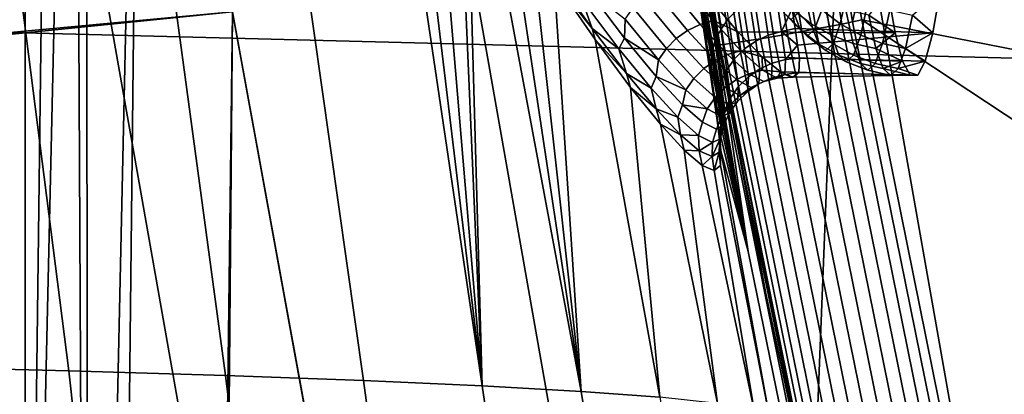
# Model space of a CAD drawing. Header units: metres. Extents: x -248 to 28, y -28 to 28.
# Tile 296 of 507: x -25.939 to -24.092, y -4.696 to -3.992. Entities that reach past the tile are written whole.
import ezdxf

# ---------------------------------------------------------------- set-up
doc = ezdxf.new("R2010")
doc.units = ezdxf.units.M
doc.layers.add('solid_10_061_053_XXX', color=7, linetype='CONTINUOUS')

msp = doc.modelspace()

# ---------------------------------------------------------------- linework, layer by layer
at = {"layer": 'solid_10_061_053_XXX'}
for points in [[(-25.847754, 0, 118), (-25.958496, 6.783886, 118), (-25.958523, -6.783794, 118), (-25.81197, -7.270962, 118)], [(-25.928814, 6.37072, 25), (-25.928814, -6.37072, 25), (-26.082338, -5.709965, 25)], [(-26.082338, 5.709965, 25), (-25.928814, 6.37072, 25), (-26.082338, -5.709965, 25)], [(-25.928814, 6.37072, 25), (-25.847794, 0, 25), (-25.847754, 0, 25), (-25.928814, -6.37072, 25)], [(-25.847754, 0, 25), (-25.813505, -1.33007, 25), (-25.928814, -6.37072, 25)], [(-25.813505, -1.33007, 118), (-25.847754, 0, 118), (-25.81197, -7.270962, 118)], [(26.194759, -4.010514, -9.8), (-26.364351, -2.677873, -9.8), (-26.466129, -1.339522, -9.8), (26.364359, -2.677795, -9.8)], [(-25.710732, -2.657897, 25), (-25.758411, -7.028092, 25), (-25.928814, -6.37072, 25), (-25.813505, -1.33007, 25)], [(-25.710732, -2.657897, 118), (-25.813505, -1.33007, 118), (-25.81197, -7.270962, 118)], [(-26.884398, -4.114105, 118.5), (-27.058289, -2.746946, 118.5), (-25.710758, -2.657669, 118.5), (-25.539848, -3.977733, 118.5)], [(-25.710758, -2.657663, 24.5), (-26.761873, -2.722493, 24.5), (-26.589502, -4.075323, 24.5), (-25.53985, -3.977724, 24.5)], [(-25.53981, -3.978022, 118), (-25.710732, -2.657897, 118), (-25.81197, -7.270962, 118), (-25.589485, -7.953379, 118)], [(-25.53981, -3.978022, 25), (-25.571297, -7.681052, 25), (-25.758411, -7.028092, 25), (-25.710732, -2.657897, 25)], [(25.957809, -5.333074, -9.8), (-26.194746, -4.010602, -9.8), (-26.364351, -2.677873, -9.8), (26.194759, -4.010514, -9.8)], [(-24.613884, -4.145244, 144.676865), (-24.700359, -3.68526, 147.223755), (-24.804712, -2.940149, 147.223831), (-24.761255, -3.229033, 144.677155)], [(-24.397224, -4.000448, 139.510834), (-24.420471, -4.004921, 139.497742), (-24.576977, -3.010704, 139.477768), (-24.553551, -3.00731, 139.490891)], [(-24.376684, -3.996371, 139.527954), (-24.397224, -4.000448, 139.510834), (-24.553551, -3.00731, 139.490891), (-24.53285, -3.004213, 139.508041)], [(-24.53285, -3.004213, 139.508041), (-24.515572, -3.001313, 139.528671), (-24.366714, -3.952615, 139.547684), (-24.376684, -3.996371, 139.527954)], [(-24.549227, -4.027972, 139.502533), (-24.571579, -4.031662, 139.517319), (-24.729149, -3.030898, 139.497269), (-24.706654, -3.028124, 139.482483)], [(-24.524639, -4.023784, 139.49205), (-24.549227, -4.027972, 139.502533), (-24.706654, -3.028124, 139.482483), (-24.681902, -3.024968, 139.472015)], [(-24.498617, -4.019234, 139.486221), (-24.524639, -4.023784, 139.49205), (-24.681902, -3.024968, 139.472015), (-24.655697, -3.021534, 139.466202)], [(-24.472008, -4.01447, 139.485245), (-24.498617, -4.019234, 139.486221), (-24.655697, -3.021534, 139.466202), (-24.628897, -3.017934, 139.465225)], [(-24.445673, -4.009646, 139.48912), (-24.472008, -4.01447, 139.485245), (-24.628897, -3.017934, 139.465225), (-24.602367, -3.014284, 139.469131)], [(-24.420471, -4.004921, 139.497742), (-24.445673, -4.009646, 139.48912), (-24.602367, -3.014284, 139.469131), (-24.576977, -3.010704, 139.477768)], [(-24.618458, -4.038647, 139.582108), (-24.625662, -4.039361, 139.60817), (-24.783504, -3.036627, 139.58815), (-24.776283, -3.036114, 139.562073)], [(-24.783504, -3.036627, 139.58815), (-24.628159, -4.03912, 139.635117), (-24.635298, -3.999225, 139.634232)], [(-24.625662, -4.039361, 139.60817), (-24.628159, -4.03912, 139.635117), (-24.783504, -3.036627, 139.58815)], [(-24.783504, -3.036627, 139.58815), (-24.635298, -3.999225, 139.634232), (-24.719267, -3.495721, 139.623688)], [(-24.606766, -4.037088, 139.557755), (-24.618458, -4.038647, 139.582108), (-24.776283, -3.036114, 139.562073), (-24.76454, -3.03496, 139.53772)], [(-24.590969, -4.034734, 139.535934), (-24.606766, -4.037088, 139.557755), (-24.76454, -3.03496, 139.53772), (-24.748657, -3.033202, 139.515884)], [(-24.571579, -4.031662, 139.517319), (-24.590969, -4.034734, 139.535934), (-24.748657, -3.033202, 139.515884), (-24.729149, -3.030898, 139.497269)], [(-24.613884, -4.145244, 144.676865), (-24.761255, -3.229033, 144.677155), (-24.755823, -3.248958, 142.130508), (-24.604166, -4.170976, 142.130173)], [(-24.635298, -3.999225, 139.634232), (-24.628159, -4.03912, 139.635117), (-24.604166, -4.170976, 142.130173), (-24.755823, -3.248958, 142.130508)], [(-24.719267, -3.495721, 139.623688), (-24.635298, -3.999225, 139.634232), (-24.755823, -3.248958, 142.130508)], [(-16.972647, -3.299129, 163.425934), (-24.409779, -3.89641, 165.207535), (-24.452974, -4.998892, 165.034363), (-17.010254, -4.390415, 163.275406)], [(-25.846601, -4.651802, 154.644852), (-26.173929, -4.643702, 155.188965), (-26.33165, -3.327496, 155.122559), (-26.014814, -3.333782, 154.587143)], [(-25.552856, -4.660509, 154.080978), (-25.846601, -4.651802, 154.644852), (-26.014814, -3.333782, 154.587143), (-25.731077, -3.340448, 154.03299)], [(-25.29402, -4.669825, 153.499374), (-25.552856, -4.660509, 154.080978), (-25.731077, -3.340448, 154.03299), (-25.481607, -3.347479, 153.462143)], [(-25.071297, -4.67975, 152.902145), (-25.29402, -4.669825, 153.499374), (-25.481607, -3.347479, 153.462143), (-25.267525, -3.357537, 152.877914)], [(-25.219469, -3.446542, 152.765167), (-25.071297, -4.67975, 152.902145), (-25.267525, -3.357537, 152.877914)], [(-25.219469, -3.446542, 152.765167), (-25.167709, -3.539384, 152.63829), (-25.071297, -4.67975, 152.902145)], [(-25.167709, -3.539384, 152.63829), (-25.11742, -3.62662, 152.50885), (-25.071297, -4.67975, 152.902145)], [(-25.11742, -3.62662, 152.50885), (-25.100403, -3.655518, 152.463516), (-25.071297, -4.67975, 152.902145)], [(-25.100403, -3.655518, 152.463516), (-25.068951, -3.708086, 152.377472), (-24.885771, -4.690285, 152.291504), (-25.071297, -4.67975, 152.902145)], [(-24.708744, -3.654912, 148.108383), (-24.700359, -3.68526, 147.223755), (-24.572742, -4.427329, 147.223587), (-24.696762, -3.73687, 148.249084)], [(-25.110611, -3.784816, 137.162735), (-24.890739, -5.031772, 137.162735), (-24.163736, -4.884805, 138.351929), (-24.377188, -3.67427, 138.351929)], [(-24.377188, -3.67427, 138.351929), (-24.163736, -4.884805, 138.351929), (-23.750711, -4.061795, 139.169266), (-23.785473, -3.752972, 139.191605)], [(-24.613884, -4.145244, 144.676865), (-24.572742, -4.427329, 147.223587), (-24.700359, -3.68526, 147.223755)], [(-25.068951, -3.708086, 152.377472), (-25.022449, -3.783775, 152.244308), (-24.885771, -4.690285, 152.291504)], [(-24.452974, -4.998892, 165.034363), (-24.409779, -3.89641, 165.207535), (-31.822689, -3.74835, 167.085587), (-31.86191, -4.810097, 166.928162)], [(-24.685452, -3.813364, 148.392746), (-24.696762, -3.73687, 148.249084), (-24.572742, -4.427329, 147.223587)], [(-24.890739, -5.031772, 137.162735), (-25.110611, -3.784816, 137.162735), (-25.787355, -3.886818, 135.939667), (-25.561558, -5.16738, 135.939667)], [(-25.016205, -3.789173, 152.223587), (-24.978176, -3.853648, 152.109924), (-24.885771, -4.690285, 152.291504), (-25.022449, -3.783775, 152.244308)], [(-23.781677, -3.787297, 140.374359), (-23.742941, -4.113265, 140.354202), (-24.359549, -3.992646, 139.548569), (-24.366714, -3.952615, 139.547684)], [(-24.6749, -3.884173, 148.538895), (-24.685452, -3.813364, 148.392746), (-24.572742, -4.427329, 147.223587)], [(-24.978176, -3.853648, 152.109924), (-24.936213, -3.917802, 151.974365), (-24.885771, -4.690285, 152.291504)], [(-24.674652, -3.877912, 148.575272), (-24.6749, -3.884173, 148.538895), (-24.656296, -4.008495, 148.837723)], [(-24.657158, -3.993922, 148.863022), (-24.674652, -3.877912, 148.575272), (-24.656296, -4.008495, 148.837723)], [(-24.656813, -3.95798, 148.840317), (-24.674652, -3.877912, 148.575272), (-24.657158, -3.993922, 148.863022)], [(-25.561558, -5.16738, 135.939667), (-25.787355, -3.886818, 135.939667), (-26.405895, -3.980048, 134.685471), (-26.174681, -5.291326, 134.685471)], [(-24.656296, -4.008495, 148.837723), (-24.6749, -3.884173, 148.538895), (-24.572742, -4.427329, 147.223587)], [(-24.609434, -3.989914, 149.162308), (-24.624765, -3.891535, 148.863403), (-24.639481, -3.911897, 148.856598), (-24.624224, -4.01064, 149.156906)], [(-24.937439, -3.907155, 151.973984), (-24.86532, -4.008716, 151.715836), (-24.936213, -3.917802, 151.974365)], [(-24.884819, -3.953704, 151.790253), (-24.86532, -4.008716, 151.715836), (-24.937439, -3.907155, 151.973984)], [(-24.624224, -4.01064, 149.156906), (-24.639481, -3.911897, 148.856598), (-24.65027, -3.934269, 148.848831), (-24.635094, -4.033469, 149.150742)], [(-24.454477, -4.00032, 150.956375), (-24.46792, -3.938278, 151.268005), (-24.502295, -3.912236, 151.260254), (-24.488941, -3.973868, 150.950699)], [(-24.434687, -3.973868, 149.693069), (-24.421333, -3.912236, 149.383514), (-24.386419, -3.938278, 149.378769), (-24.399862, -4.00032, 149.690384)], [(-24.936213, -3.917802, 151.974365), (-24.859602, -4.02944, 151.700531), (-24.73839, -4.701432, 151.6698), (-24.885771, -4.690285, 152.291504)], [(-24.86532, -4.008716, 151.715836), (-24.859602, -4.02944, 151.700531), (-24.936213, -3.917802, 151.974365)], [(-24.725496, -3.924433, 151.529007), (-24.662958, -4.001159, 151.248962), (-24.686342, -4.012642, 151.247086), (-24.748749, -3.936191, 151.527191)], [(-24.70079, -3.916675, 151.53244), (-24.6381, -3.993787, 151.252106), (-24.662958, -4.001159, 151.248962), (-24.725496, -3.924433, 151.529007)], [(-24.648417, -3.94772, 151.42189), (-24.6381, -3.993787, 151.252106), (-24.70079, -3.916675, 151.53244)], [(-24.804323, -4.027159, 151.494553), (-24.815065, -4.046854, 151.516357), (-24.884819, -3.953704, 151.790253), (-24.872843, -3.936469, 151.764816)], [(-24.803089, -3.991351, 151.531693), (-24.804323, -4.027159, 151.494553), (-24.872843, -3.936469, 151.764816)], [(-24.769844, -3.95159, 151.527039), (-24.707541, -4.027888, 151.246536), (-24.725912, -4.046435, 151.247314), (-24.788141, -3.970165, 151.528549)], [(-24.748749, -3.936191, 151.527191), (-24.686342, -4.012642, 151.247086), (-24.707541, -4.027888, 151.246536), (-24.769844, -3.95159, 151.527039)], [(-24.635094, -4.033469, 149.150742), (-24.65027, -3.934269, 148.848831), (-24.656813, -3.95798, 148.840317), (-24.641716, -4.057714, 149.143982)], [(-24.310934, -3.938124, 151.470154), (-24.297117, -4.017142, 151.149857), (-24.591791, -4.014908, 151.148026), (-24.648417, -3.94772, 151.42189)], [(-24.648417, -3.94772, 151.42189), (-24.591791, -4.014908, 151.148026), (-24.6381, -3.993787, 151.252106)], [(-24.534916, -4.021494, 149.475342), (-24.546505, -3.946167, 149.172333), (-24.569981, -3.957185, 149.170135), (-24.558437, -4.032514, 149.473709)], [(-24.509905, -4.014624, 149.476059), (-24.521521, -3.939207, 149.173294), (-24.546505, -3.946167, 149.172333), (-24.534916, -4.021494, 149.475342)], [(-24.490345, -3.97169, 149.302032), (-24.521521, -3.939207, 149.173294), (-24.509905, -4.014624, 149.476059)], [(-24.475418, -4.011, 150.637268), (-24.488941, -3.973868, 150.950699), (-24.519104, -3.942709, 150.944458), (-24.50569, -3.97955, 150.633484)], [(-24.226425, -4.017142, 149.511169), (-24.212608, -3.938124, 149.190887), (-24.490345, -3.97169, 149.302032), (-24.484636, -4.009119, 149.461639)], [(-24.434687, -3.973868, 149.693069), (-24.448208, -4.011, 150.0065), (-24.478691, -3.97955, 150.007675), (-24.465277, -3.942709, 149.696686)], [(-24.46792, -3.938278, 151.268005), (-24.454477, -4.00032, 150.956375), (-24.416451, -4.021502, 150.96138), (-24.429964, -3.959131, 151.274643)], [(-24.348032, -3.959131, 149.375412), (-24.361546, -4.021502, 149.688675), (-24.399862, -4.00032, 149.690384), (-24.386419, -3.938278, 149.378769)], [(-24.297117, -4.017142, 151.149857), (-24.310934, -3.938124, 151.470154), (-24.346605, -3.983612, 151.284134)], [(-24.212608, -3.938124, 149.190887), (-24.226425, -4.017142, 149.511169), (-24.264166, -3.983612, 149.373138)], [(-24.884819, -3.953704, 151.790253), (-24.815065, -4.046854, 151.516357), (-24.86532, -4.008716, 151.715836)], [(-24.788141, -3.970165, 151.528549), (-24.725912, -4.046435, 151.247314), (-24.7409, -4.067719, 151.24942), (-24.803089, -3.991351, 151.531693)], [(-24.641716, -4.057714, 149.143982), (-24.656813, -3.95798, 148.840317), (-24.657158, -3.993922, 148.863022)], [(-24.558437, -4.032514, 149.473709), (-24.569981, -3.957185, 149.170135), (-24.591169, -3.971915, 149.166748), (-24.579683, -4.047337, 149.471207)], [(-24.429964, -3.959131, 151.274643), (-24.416451, -4.021502, 150.96138), (-24.375669, -4.036962, 150.965591), (-24.389236, -3.974351, 151.28006)], [(-24.376684, -3.996371, 139.527954), (-24.366714, -3.952615, 139.547684), (-24.359549, -3.992646, 139.548569)], [(-24.361546, -4.021502, 149.688675), (-24.348032, -3.959131, 149.375412), (-24.30699, -3.974351, 149.37352), (-24.320555, -4.036962, 149.687988)], [(-26.641464, -5.470762, 118.5), (-26.884398, -4.114105, 118.5), (-25.539848, -3.977733, 118.5), (-25.301212, -5.287242, 118.5)], [(-25.53985, -3.977724, 24.5), (-26.589502, -4.075323, 24.5), (-26.348804, -5.41759, 24.5), (-25.301214, -5.287237, 24.5)], [(-25.30131, -5.286795, 118), (-25.53981, -3.978022, 118), (-25.589485, -7.953379, 118), (-25.418661, -8.439425, 118)], [(-25.30131, -5.286795, 25), (-25.367529, -8.329375, 25), (-25.571297, -7.681052, 25), (-25.53981, -3.978022, 25)], [(-25.30131, -5.286795, 25), (-25.53981, -3.978022, 25), (-25.53985, -3.977724, 24.5), (-25.301214, -5.287237, 24.5)], [(-25.301212, -5.287242, 118.5), (-25.539848, -3.977733, 118.5), (-25.53981, -3.978022, 118), (-25.30131, -5.286795, 118)], [(-24.579683, -4.047337, 149.471207), (-24.591169, -3.971915, 149.166748), (-24.609434, -3.989914, 149.162308), (-24.598013, -4.065517, 149.467911)], [(-24.484636, -4.009119, 149.461639), (-24.490345, -3.97169, 149.302032), (-24.509905, -4.014624, 149.476059)], [(-24.461813, -4.023403, 150.321884), (-24.475418, -4.011, 150.637268), (-24.50569, -3.97955, 150.633484), (-24.492191, -3.991855, 150.320572)], [(-24.448208, -4.011, 150.0065), (-24.461813, -4.023403, 150.321884), (-24.492191, -3.991855, 150.320572), (-24.478691, -3.97955, 150.007675)], [(-24.440866, -4.0377, 150.640854), (-24.454477, -4.00032, 150.956375), (-24.488941, -3.973868, 150.950699), (-24.475418, -4.011, 150.637268)], [(-24.399862, -4.00032, 149.690384), (-24.413475, -4.0377, 150.005905), (-24.448208, -4.011, 150.0065), (-24.434687, -3.973868, 149.693069)], [(-24.389236, -3.974351, 151.28006), (-24.375669, -4.036962, 150.965591), (-24.333008, -4.046369, 150.968918), (-24.346605, -3.983612, 151.284134)], [(-24.297117, -4.017142, 151.149857), (-24.346605, -3.983612, 151.284134), (-24.333008, -4.046369, 150.968918)], [(-24.320555, -4.036962, 149.687988), (-24.30699, -3.974351, 149.37352), (-24.264166, -3.983612, 149.373138), (-24.277763, -4.046369, 149.688354)], [(-24.226425, -4.017142, 149.511169), (-24.277763, -4.046369, 149.688354), (-24.264166, -3.983612, 149.373138)], [(-24.803089, -3.991351, 151.531693), (-24.7409, -4.067719, 151.24942), (-24.804323, -4.027159, 151.494553)], [(-24.662958, -4.001159, 151.248962), (-24.611221, -4.057767, 150.962112), (-24.63472, -4.069017, 150.960281), (-24.686342, -4.012642, 151.247086)], [(-24.6381, -3.993787, 151.252106), (-24.586224, -4.050715, 150.964844), (-24.611221, -4.057767, 150.962112), (-24.662958, -4.001159, 151.248962)], [(-24.657158, -3.993922, 148.863022), (-24.656296, -4.008495, 148.837723), (-24.641384, -4.109155, 149.143005)], [(-24.642984, -4.088803, 149.158478), (-24.657158, -3.993922, 148.863022), (-24.641384, -4.109155, 149.143005)], [(-24.641716, -4.057714, 149.143982), (-24.657158, -3.993922, 148.863022), (-24.642984, -4.088803, 149.158478)], [(-24.591791, -4.014908, 151.148026), (-24.586224, -4.050715, 150.964844), (-24.6381, -3.993787, 151.252106)], [(-24.598013, -4.065517, 149.467911), (-24.609434, -3.989914, 149.162308), (-24.624224, -4.01064, 149.156906), (-24.612877, -4.086507, 149.463928)], [(-24.454477, -4.00032, 150.956375), (-24.440866, -4.0377, 150.640854), (-24.402767, -4.05908, 150.64418), (-24.416451, -4.021502, 150.96138)], [(-24.220852, -4.991287, 139.52179), (-24.245815, -4.99713, 139.513184), (-24.445673, -4.009646, 139.48912), (-24.420471, -4.004921, 139.497742)], [(-24.197828, -4.985764, 139.534851), (-24.220852, -4.991287, 139.52179), (-24.420471, -4.004921, 139.497742), (-24.397224, -4.000448, 139.510834)], [(-24.413475, -4.0377, 150.005905), (-24.399862, -4.00032, 149.690384), (-24.361546, -4.021502, 149.688675), (-24.375231, -4.05908, 150.005875)], [(-24.17749, -4.980738, 139.551956), (-24.197828, -4.985764, 139.534851), (-24.397224, -4.000448, 139.510834), (-24.376684, -3.996371, 139.527954)], [(-24.376684, -3.996371, 139.527954), (-24.359549, -3.992646, 139.548569), (-24.166548, -4.949415, 139.571838), (-24.17749, -4.980738, 139.551956)], [(-23.689226, -4.435561, 140.348495), (-23.620365, -4.75556, 140.357193), (-24.166548, -4.949415, 139.571838), (-24.359549, -3.992646, 139.548569)], [(-23.742941, -4.113265, 140.354202), (-23.689226, -4.435561, 140.348495), (-24.359549, -3.992646, 139.548569)], [(25.654264, -6.641425, -9.8), (-25.957792, -5.333158, -9.8), (-26.194746, -4.010602, -9.8), (25.957809, -5.333074, -9.8)], [(-24.86532, -4.008716, 151.715836), (-24.800955, -4.093206, 151.45015), (-24.859602, -4.02944, 151.700531)], [(-24.815065, -4.046854, 151.516357), (-24.800955, -4.093206, 151.45015), (-24.86532, -4.008716, 151.715836)], [(-24.686342, -4.012642, 151.247086), (-24.63472, -4.069017, 150.960281), (-24.656008, -4.084121, 150.959412), (-24.707541, -4.027888, 151.246536)], [(-24.641384, -4.109155, 149.143005), (-24.656296, -4.008495, 148.837723), (-24.572742, -4.427329, 147.223587)], [(-24.612877, -4.086507, 149.463928), (-24.624224, -4.01064, 149.156906), (-24.635094, -4.033469, 149.150742), (-24.623825, -4.109675, 149.459381)], [(-24.591791, -4.014908, 151.148026), (-24.546331, -4.062326, 150.873291), (-24.586224, -4.050715, 150.964844)], [(-24.283072, -4.070107, 150.824265), (-24.546331, -4.062326, 150.873291), (-24.591791, -4.014908, 151.148026), (-24.297117, -4.017142, 151.149857)], [(-24.527456, -4.073792, 149.783157), (-24.534916, -4.021494, 149.475342), (-24.558437, -4.032514, 149.473709), (-24.55102, -4.084788, 149.782059)], [(-24.32407, -5.014655, 139.516174), (-24.348446, -5.019863, 139.526657), (-24.549227, -4.027972, 139.502533), (-24.524639, -4.023784, 139.49205)], [(-24.502419, -4.067011, 149.783661), (-24.509905, -4.014624, 149.476059), (-24.534916, -4.021494, 149.475342), (-24.527456, -4.073792, 149.783157)], [(-24.298277, -5.009007, 139.51033), (-24.32407, -5.014655, 139.516174), (-24.524639, -4.023784, 139.49205), (-24.498617, -4.019234, 139.486221)], [(-24.480078, -4.040112, 149.622238), (-24.484636, -4.009119, 149.461639), (-24.509905, -4.014624, 149.476059)], [(-24.480078, -4.040112, 149.622238), (-24.509905, -4.014624, 149.476059), (-24.502419, -4.067011, 149.783661)], [(-24.271906, -5.003101, 139.509323), (-24.298277, -5.009007, 139.51033), (-24.498617, -4.019234, 139.486221), (-24.472008, -4.01447, 139.485245)], [(-24.226425, -4.017142, 149.511169), (-24.484636, -4.009119, 149.461639), (-24.480078, -4.040112, 149.622238)], [(-24.240473, -4.070107, 149.836777), (-24.226425, -4.017142, 149.511169), (-24.480078, -4.040112, 149.622238), (-24.476656, -4.06466, 149.783585)], [(-24.42717, -4.050185, 150.32338), (-24.440866, -4.0377, 150.640854), (-24.475418, -4.011, 150.637268), (-24.461813, -4.023403, 150.321884)], [(-24.245815, -4.99713, 139.513184), (-24.271906, -5.003101, 139.509323), (-24.472008, -4.01447, 139.485245), (-24.445673, -4.009646, 139.48912)], [(-24.413475, -4.0377, 150.005905), (-24.42717, -4.050185, 150.32338), (-24.461813, -4.023403, 150.321884), (-24.448208, -4.011, 150.0065)], [(-24.416451, -4.021502, 150.96138), (-24.402767, -4.05908, 150.64418), (-24.361935, -4.074683, 150.647171), (-24.375669, -4.036962, 150.965591)], [(-24.375231, -4.05908, 150.005875), (-24.361546, -4.021502, 149.688675), (-24.320555, -4.036962, 149.687988), (-24.334291, -4.074683, 150.006409)], [(-24.283072, -4.070107, 150.824265), (-24.297117, -4.017142, 151.149857), (-24.333008, -4.046369, 150.968918)], [(-24.226425, -4.017142, 149.511169), (-24.240473, -4.070107, 149.836777), (-24.277763, -4.046369, 149.688354)], [(-24.859602, -4.02944, 151.700531), (-24.793182, -4.119481, 151.423782), (-24.73839, -4.701432, 151.6698)], [(-24.800955, -4.093206, 151.45015), (-24.793182, -4.119481, 151.423782), (-24.859602, -4.02944, 151.700531)], [(-24.745054, -4.099195, 151.217072), (-24.754667, -4.120932, 151.235046), (-24.815065, -4.046854, 151.516357), (-24.804323, -4.027159, 151.494553)], [(-24.7409, -4.067719, 151.24942), (-24.745054, -4.099195, 151.217072), (-24.804323, -4.027159, 151.494553)], [(-24.707541, -4.027888, 151.246536), (-24.656008, -4.084121, 150.959412), (-24.67444, -4.102622, 150.959549), (-24.725912, -4.046435, 151.247314)], [(-24.623825, -4.109675, 149.459381), (-24.635094, -4.033469, 149.150742), (-24.641716, -4.057714, 149.143982), (-24.630531, -4.134325, 149.454407)], [(-24.628159, -4.03912, 139.635117), (-24.539858, -4.503085, 139.645859), (-24.604166, -4.170976, 142.130173)], [(-24.625662, -4.039361, 139.60817), (-24.539858, -4.503085, 139.645859), (-24.628159, -4.03912, 139.635117)], [(-24.417162, -5.033226, 139.606232), (-24.424341, -5.034154, 139.632294), (-24.625662, -4.039361, 139.60817), (-24.618458, -4.038647, 139.582108)], [(-24.625662, -4.039361, 139.60817), (-24.426863, -5.033953, 139.65921), (-24.432901, -5.007032, 139.658508)], [(-24.424341, -5.034154, 139.632294), (-24.426863, -5.033953, 139.65921), (-24.625662, -4.039361, 139.60817)], [(-24.625662, -4.039361, 139.60817), (-24.432901, -5.007032, 139.658508), (-24.539858, -4.503085, 139.645859)], [(-24.405539, -5.031252, 139.581894), (-24.417162, -5.033226, 139.606232), (-24.618458, -4.038647, 139.582108), (-24.606766, -4.037088, 139.557755)], [(-24.389854, -5.028298, 139.560059), (-24.405539, -5.031252, 139.581894), (-24.606766, -4.037088, 139.557755), (-24.590969, -4.034734, 139.535934)], [(-24.370615, -5.02446, 139.541458), (-24.389854, -5.028298, 139.560059), (-24.590969, -4.034734, 139.535934), (-24.571579, -4.031662, 139.517319)], [(-24.55102, -4.084788, 149.782059), (-24.558437, -4.032514, 149.473709), (-24.579683, -4.047337, 149.471207), (-24.572319, -4.099654, 149.780426)], [(-24.348446, -5.019863, 139.526657), (-24.370615, -5.02446, 139.541458), (-24.571579, -4.031662, 139.517319), (-24.549227, -4.027972, 139.502533)], [(-24.476656, -4.06466, 149.783585), (-24.480078, -4.040112, 149.622238), (-24.502419, -4.067011, 149.783661)], [(-24.440866, -4.0377, 150.640854), (-24.42717, -4.050185, 150.32338), (-24.388998, -4.071631, 150.325027), (-24.402767, -4.05908, 150.64418)], [(-24.42717, -4.050185, 150.32338), (-24.413475, -4.0377, 150.005905), (-24.375231, -4.05908, 150.005875), (-24.388998, -4.071631, 150.325027)], [(-24.375669, -4.036962, 150.965591), (-24.361935, -4.074683, 150.647171), (-24.319239, -4.084178, 150.649765), (-24.333008, -4.046369, 150.968918)], [(-24.334291, -4.074683, 150.006409), (-24.320555, -4.036962, 149.687988), (-24.277763, -4.046369, 149.688354), (-24.291533, -4.084178, 150.007507)], [(-24.815065, -4.046854, 151.516357), (-24.754667, -4.120932, 151.235046), (-24.800955, -4.093206, 151.45015)], [(-24.725912, -4.046435, 151.247314), (-24.67444, -4.102622, 150.959549), (-24.689457, -4.123959, 150.960663), (-24.7409, -4.067719, 151.24942)], [(-24.641716, -4.057714, 149.143982), (-24.642984, -4.088803, 149.158478), (-24.632475, -4.161983, 149.460159), (-24.630531, -4.134325, 149.454407)], [(-24.611221, -4.057767, 150.962112), (-24.571157, -4.093725, 150.670212), (-24.594748, -4.104803, 150.668518), (-24.63472, -4.069017, 150.960281)], [(-24.586224, -4.050715, 150.964844), (-24.546047, -4.086899, 150.67244), (-24.571157, -4.093725, 150.670212), (-24.611221, -4.057767, 150.962112)], [(-24.572319, -4.099654, 149.780426), (-24.579683, -4.047337, 149.471207), (-24.598013, -4.065517, 149.467911), (-24.590714, -4.117941, 149.77829)], [(-24.546331, -4.062326, 150.873291), (-24.546047, -4.086899, 150.67244), (-24.586224, -4.050715, 150.964844)], [(-24.546331, -4.062326, 150.873291), (-24.512081, -4.090514, 150.598724), (-24.546047, -4.086899, 150.67244)], [(-24.268887, -4.096675, 150.495453), (-24.512081, -4.090514, 150.598724), (-24.546331, -4.062326, 150.873291), (-24.283072, -4.070107, 150.824265)], [(-24.402767, -4.05908, 150.64418), (-24.388998, -4.071631, 150.325027), (-24.348112, -4.087283, 150.326797), (-24.361935, -4.074683, 150.647171)], [(-24.388998, -4.071631, 150.325027), (-24.375231, -4.05908, 150.005875), (-24.334291, -4.074683, 150.006409), (-24.348112, -4.087283, 150.326797)], [(-24.283072, -4.070107, 150.824265), (-24.333008, -4.046369, 150.968918), (-24.319239, -4.084178, 150.649765)], [(-24.240473, -4.070107, 149.836777), (-24.291533, -4.084178, 150.007507), (-24.277763, -4.046369, 149.688354)], [(-24.163736, -4.884805, 138.351929), (-23.702431, -4.367773, 139.160797), (-23.750711, -4.061795, 139.169266)], [(-24.7409, -4.067719, 151.24942), (-24.689457, -4.123959, 150.960663), (-24.745054, -4.099195, 151.217072)], [(-24.63472, -4.069017, 150.960281), (-24.594748, -4.104803, 150.668518), (-24.616104, -4.119797, 150.667404), (-24.656008, -4.084121, 150.959412)], [(-24.590714, -4.117941, 149.77829), (-24.598013, -4.065517, 149.467911), (-24.612877, -4.086507, 149.463928), (-24.605652, -4.1391, 149.775726)], [(-24.529078, -4.10181, 150.078659), (-24.527456, -4.073792, 149.783157), (-24.55102, -4.084788, 149.782059), (-24.552738, -4.112788, 150.077362)], [(-24.503862, -4.095099, 150.079742), (-24.502419, -4.067011, 149.783661), (-24.527456, -4.073792, 149.783157), (-24.529078, -4.10181, 150.078659)], [(-24.477501, -4.091234, 150.052994), (-24.476656, -4.06466, 149.783585), (-24.502419, -4.067011, 149.783661), (-24.503862, -4.095099, 150.079742)], [(-24.254656, -4.096675, 150.165573), (-24.240473, -4.070107, 149.836777), (-24.476656, -4.06466, 149.783585), (-24.477501, -4.091234, 150.052994)], [(-24.361935, -4.074683, 150.647171), (-24.348112, -4.087283, 150.326797), (-24.305386, -4.096807, 150.328629), (-24.319239, -4.084178, 150.649765)], [(-24.348112, -4.087283, 150.326797), (-24.334291, -4.074683, 150.006409), (-24.291533, -4.084178, 150.007507), (-24.305386, -4.096807, 150.328629)], [(-24.268887, -4.096675, 150.495453), (-24.283072, -4.070107, 150.824265), (-24.319239, -4.084178, 150.649765)], [(-24.240473, -4.070107, 149.836777), (-24.254656, -4.096675, 150.165573), (-24.291533, -4.084178, 150.007507)], [(-24.800955, -4.093206, 151.45015), (-24.745443, -4.159969, 151.177917), (-24.793182, -4.119481, 151.423782)], [(-24.754667, -4.120932, 151.235046), (-24.745443, -4.159969, 151.177917), (-24.800955, -4.093206, 151.45015)], [(-24.696112, -4.151956, 150.933624), (-24.704746, -4.17529, 150.947571), (-24.754667, -4.120932, 151.235046), (-24.745054, -4.099195, 151.217072)], [(-24.689457, -4.123959, 150.960663), (-24.696112, -4.151956, 150.933624), (-24.745054, -4.099195, 151.217072)], [(-24.656008, -4.084121, 150.959412), (-24.616104, -4.119797, 150.667404), (-24.634577, -4.138251, 150.666931), (-24.67444, -4.102622, 150.959549)], [(-24.632475, -4.161983, 149.460159), (-24.642984, -4.088803, 149.158478), (-24.641384, -4.109155, 149.143005), (-24.630459, -4.185828, 149.452164)], [(-24.605652, -4.1391, 149.775726), (-24.612877, -4.086507, 149.463928), (-24.623825, -4.109675, 149.459381), (-24.61668, -4.162492, 149.772812)], [(-24.571157, -4.093725, 150.670212), (-24.543568, -4.108529, 150.375092), (-24.567215, -4.119513, 150.373581), (-24.594748, -4.104803, 150.668518)], [(-24.552738, -4.112788, 150.077362), (-24.55102, -4.084788, 149.782059), (-24.572319, -4.099654, 149.780426), (-24.574127, -4.127702, 150.075897)], [(-24.546047, -4.086899, 150.67244), (-24.518381, -4.10182, 150.37677), (-24.543568, -4.108529, 150.375092), (-24.571157, -4.093725, 150.670212)], [(-24.512081, -4.090514, 150.598724), (-24.518381, -4.10182, 150.37677), (-24.546047, -4.086899, 150.67244)], [(-24.518381, -4.10182, 150.37677), (-24.503862, -4.095099, 150.079742), (-24.529078, -4.10181, 150.078659), (-24.543568, -4.108529, 150.375092)], [(-24.512081, -4.090514, 150.598724), (-24.489153, -4.099998, 150.325058), (-24.518381, -4.10182, 150.37677)], [(-24.489153, -4.099998, 150.325058), (-24.503862, -4.095099, 150.079742), (-24.518381, -4.10182, 150.37677)], [(-24.268887, -4.096675, 150.495453), (-24.489153, -4.099998, 150.325058), (-24.512081, -4.090514, 150.598724)], [(-24.489153, -4.099998, 150.325058), (-24.477501, -4.091234, 150.052994), (-24.503862, -4.095099, 150.079742)], [(-24.268887, -4.096675, 150.495453), (-24.254656, -4.096675, 150.165573), (-24.477501, -4.091234, 150.052994), (-24.489153, -4.099998, 150.325058)], [(-24.268887, -4.096675, 150.495453), (-24.319239, -4.084178, 150.649765), (-24.305386, -4.096807, 150.328629)], [(-24.254656, -4.096675, 150.165573), (-24.305386, -4.096807, 150.328629), (-24.291533, -4.084178, 150.007507)], [(-24.254656, -4.096675, 150.165573), (-24.268887, -4.096675, 150.495453), (-24.305386, -4.096807, 150.328629)], [(-24.67444, -4.102622, 150.959549), (-24.634577, -4.138251, 150.666931), (-24.649609, -4.159607, 150.667114), (-24.689457, -4.123959, 150.960663)], [(-24.630459, -4.185828, 149.452164), (-24.641384, -4.109155, 149.143005), (-24.572742, -4.427329, 147.223587)], [(-24.61668, -4.162492, 149.772812), (-24.623825, -4.109675, 149.459381), (-24.630531, -4.134325, 149.454407), (-24.623466, -4.187415, 149.769623)], [(-24.594748, -4.104803, 150.668518), (-24.567215, -4.119513, 150.373581), (-24.588608, -4.134441, 150.372284), (-24.616104, -4.119797, 150.667404)], [(-24.592594, -4.1461, 150.07431), (-24.590714, -4.117941, 149.77829), (-24.605652, -4.1391, 149.775726), (-24.607582, -4.167422, 150.072632)], [(-24.574127, -4.127702, 150.075897), (-24.572319, -4.099654, 149.780426), (-24.590714, -4.117941, 149.77829), (-24.592594, -4.1461, 150.07431)], [(-24.567215, -4.119513, 150.373581), (-24.552738, -4.112788, 150.077362), (-24.574127, -4.127702, 150.075897), (-24.588608, -4.134441, 150.372284)], [(-24.543568, -4.108529, 150.375092), (-24.529078, -4.10181, 150.078659), (-24.552738, -4.112788, 150.077362), (-24.567215, -4.119513, 150.373581)], [(-24.793182, -4.119481, 151.423782), (-24.737379, -4.18852, 151.144974), (-24.629963, -4.713192, 151.039383), (-24.73839, -4.701432, 151.6698)], [(-24.745443, -4.159969, 151.177917), (-24.737379, -4.18852, 151.144974), (-24.793182, -4.119481, 151.423782)], [(-24.754667, -4.120932, 151.235046), (-24.704746, -4.17529, 150.947571), (-24.745443, -4.159969, 151.177917)], [(-24.689457, -4.123959, 150.960663), (-24.649609, -4.159607, 150.667114), (-24.696112, -4.151956, 150.933624)], [(-24.616104, -4.119797, 150.667404), (-24.588608, -4.134441, 150.372284), (-24.607096, -4.152859, 150.371246), (-24.634577, -4.138251, 150.666931)], [(-24.623466, -4.187415, 149.769623), (-24.630531, -4.134325, 149.454407), (-24.632475, -4.161983, 149.460159), (-24.625811, -4.213117, 149.766266)], [(-24.588608, -4.134441, 150.372284), (-24.574127, -4.127702, 150.075897), (-24.592594, -4.1461, 150.07431), (-24.607096, -4.152859, 150.371246)], [(-24.658255, -4.185033, 150.645798), (-24.666092, -4.209507, 150.655563), (-24.704746, -4.17529, 150.947571), (-24.696112, -4.151956, 150.933624)], [(-24.649609, -4.159607, 150.667114), (-24.658255, -4.185033, 150.645798), (-24.696112, -4.151956, 150.933624)], [(-24.634577, -4.138251, 150.666931), (-24.607096, -4.152859, 150.371246), (-24.62212, -4.17421, 150.370499), (-24.649609, -4.159607, 150.667114)], [(-24.607096, -4.152859, 150.371246), (-24.592594, -4.1461, 150.07431), (-24.607582, -4.167422, 150.072632), (-24.62212, -4.17421, 150.370499)], [(-24.607582, -4.167422, 150.072632), (-24.605652, -4.1391, 149.775726), (-24.61668, -4.162492, 149.772812), (-24.618437, -4.190581, 150.063522)], [(-24.430483, -5.056202, 144.676514), (-24.613884, -4.145244, 144.676865), (-24.604166, -4.170976, 142.130173), (-24.415514, -5.087729, 142.129776)], [(-24.613884, -4.145244, 144.676865), (-24.430483, -5.056202, 144.676514), (-24.422045, -5.165539, 147.223389), (-24.572742, -4.427329, 147.223587)], [(-24.745443, -4.159969, 151.177917), (-24.69969, -4.208492, 150.900314), (-24.737379, -4.18852, 151.144974)], [(-24.704746, -4.17529, 150.947571), (-24.69969, -4.208492, 150.900314), (-24.745443, -4.159969, 151.177917)], [(-24.649609, -4.159607, 150.667114), (-24.62212, -4.17421, 150.370499), (-24.632191, -4.198007, 150.355209), (-24.658255, -4.185033, 150.645798)], [(-24.625811, -4.213117, 149.766266), (-24.632475, -4.161983, 149.460159), (-24.630459, -4.185828, 149.452164), (-24.623667, -4.238559, 149.761841)], [(-24.62212, -4.17421, 150.370499), (-24.607582, -4.167422, 150.072632), (-24.618437, -4.190581, 150.063522), (-24.632191, -4.198007, 150.355209)], [(-24.618437, -4.190581, 150.063522), (-24.61668, -4.162492, 149.772812), (-24.623466, -4.187415, 149.769623), (-24.625294, -4.215914, 150.064651)], [(-24.432901, -5.007032, 139.658508), (-24.426863, -5.033953, 139.65921), (-24.415514, -5.087729, 142.129776), (-24.604166, -4.170976, 142.130173)], [(-24.539858, -4.503085, 139.645859), (-24.432901, -5.007032, 139.658508), (-24.604166, -4.170976, 142.130173)], [(-24.737379, -4.18852, 151.144974), (-24.692532, -4.23712, 150.86528), (-24.629963, -4.713192, 151.039383)], [(-24.69969, -4.208492, 150.900314), (-24.692532, -4.23712, 150.86528), (-24.737379, -4.18852, 151.144974)], [(-24.704746, -4.17529, 150.947571), (-24.666092, -4.209507, 150.655563), (-24.69969, -4.208492, 150.900314)], [(-24.632191, -4.198007, 150.355209), (-24.639425, -4.223153, 150.360672), (-24.666092, -4.209507, 150.655563), (-24.658255, -4.185033, 150.645798)], [(-24.618437, -4.190581, 150.063522), (-24.625294, -4.215914, 150.064651), (-24.639425, -4.223153, 150.360672), (-24.632191, -4.198007, 150.355209)], [(-24.630459, -4.185828, 149.452164), (-24.572742, -4.427329, 147.223587), (-24.623667, -4.238559, 149.761841)], [(-24.625294, -4.215914, 150.064651), (-24.623466, -4.187415, 149.769623), (-24.625811, -4.213117, 149.766266), (-24.627266, -4.241087, 150.050079)], [(-24.69969, -4.208492, 150.900314), (-24.664356, -4.238417, 150.61882), (-24.692532, -4.23712, 150.86528)], [(-24.666092, -4.209507, 150.655563), (-24.664356, -4.238417, 150.61882), (-24.69969, -4.208492, 150.900314)], [(-24.666092, -4.209507, 150.655563), (-24.639425, -4.223153, 150.360672), (-24.664356, -4.238417, 150.61882)], [(-24.639425, -4.223153, 150.360672), (-24.64007, -4.249361, 150.3349), (-24.664356, -4.238417, 150.61882)], [(-24.625294, -4.215914, 150.064651), (-24.627266, -4.241087, 150.050079), (-24.64007, -4.249361, 150.3349)], [(-24.639425, -4.223153, 150.360672), (-24.625294, -4.215914, 150.064651), (-24.64007, -4.249361, 150.3349)], [(-24.627266, -4.241087, 150.050079), (-24.625811, -4.213117, 149.766266), (-24.623667, -4.238559, 149.761841), (-24.624634, -4.265932, 150.033554)], [(-24.692532, -4.23712, 150.86528), (-24.658812, -4.265892, 150.586044), (-24.56114, -4.725563, 150.402756), (-24.629963, -4.713192, 151.039383)], [(-24.664356, -4.238417, 150.61882), (-24.658812, -4.265892, 150.586044), (-24.692532, -4.23712, 150.86528)], [(-24.664356, -4.238417, 150.61882), (-24.64007, -4.249361, 150.3349), (-24.658812, -4.265892, 150.586044)], [(-24.64007, -4.249361, 150.3349), (-24.627266, -4.241087, 150.050079), (-24.636232, -4.275301, 150.308426)], [(-24.627266, -4.241087, 150.050079), (-24.624634, -4.265932, 150.033554), (-24.636232, -4.275301, 150.308426)], [(-24.624634, -4.265932, 150.033554), (-24.623667, -4.238559, 149.761841), (-24.532417, -4.738564, 149.762756)], [(-24.623667, -4.238559, 149.761841), (-24.572742, -4.427329, 147.223587), (-24.422045, -5.165539, 147.223389), (-24.532417, -4.738564, 149.762756)], [(-24.64007, -4.249361, 150.3349), (-24.636232, -4.275301, 150.308426), (-24.658812, -4.265892, 150.586044)], [(-24.658812, -4.265892, 150.586044), (-24.636232, -4.275301, 150.308426), (-24.56114, -4.725563, 150.402756)], [(-24.636232, -4.275301, 150.308426), (-24.624634, -4.265932, 150.033554), (-24.532417, -4.738564, 149.762756), (-24.56114, -4.725563, 150.402756)], [(-24.163736, -4.884805, 138.351929), (-23.64081, -4.67055, 139.166107), (-23.702431, -4.367773, 139.160797)], [(-17.010254, -4.390415, 163.275406), (-24.452974, -4.998892, 165.034363), (-24.506784, -6.093413, 164.818619), (-17.05846, -5.474577, 163.082443)], [(-26.045689, -5.947156, 155.400055), (-26.173929, -4.643702, 155.188965), (-25.846601, -4.651802, 154.644852), (-25.703129, -5.956033, 154.860016)], [(-25.703129, -5.956033, 154.860016), (-25.846601, -4.651802, 154.644852), (-25.552856, -4.660509, 154.080978), (-25.39315, -5.965769, 154.299133)], [(-25.39315, -5.965769, 154.299133), (-25.552856, -4.660509, 154.080978), (-25.29402, -4.669825, 153.499374), (-25.11722, -5.976393, 153.719315)], [(-25.11722, -5.976393, 153.719315), (-25.29402, -4.669825, 153.499374), (-25.071297, -4.67975, 152.902145), (-24.876707, -5.987936, 153.122543)], [(-24.163736, -4.884805, 138.351929), (-23.565807, -4.97052, 139.185165), (-23.64081, -4.67055, 139.166107)], [(-24.876707, -5.987936, 153.122543), (-25.071297, -4.67975, 152.902145), (-24.885771, -4.690285, 152.291504), (-24.672873, -6.000428, 152.510971)], [(-24.672873, -6.000428, 152.510971), (-24.885771, -4.690285, 152.291504), (-24.73839, -4.701432, 151.6698), (-24.506845, -6.013898, 151.88681)]]:
    msp.add_3dface(points, dxfattribs=at)

doc.saveas('drawing.dxf')
